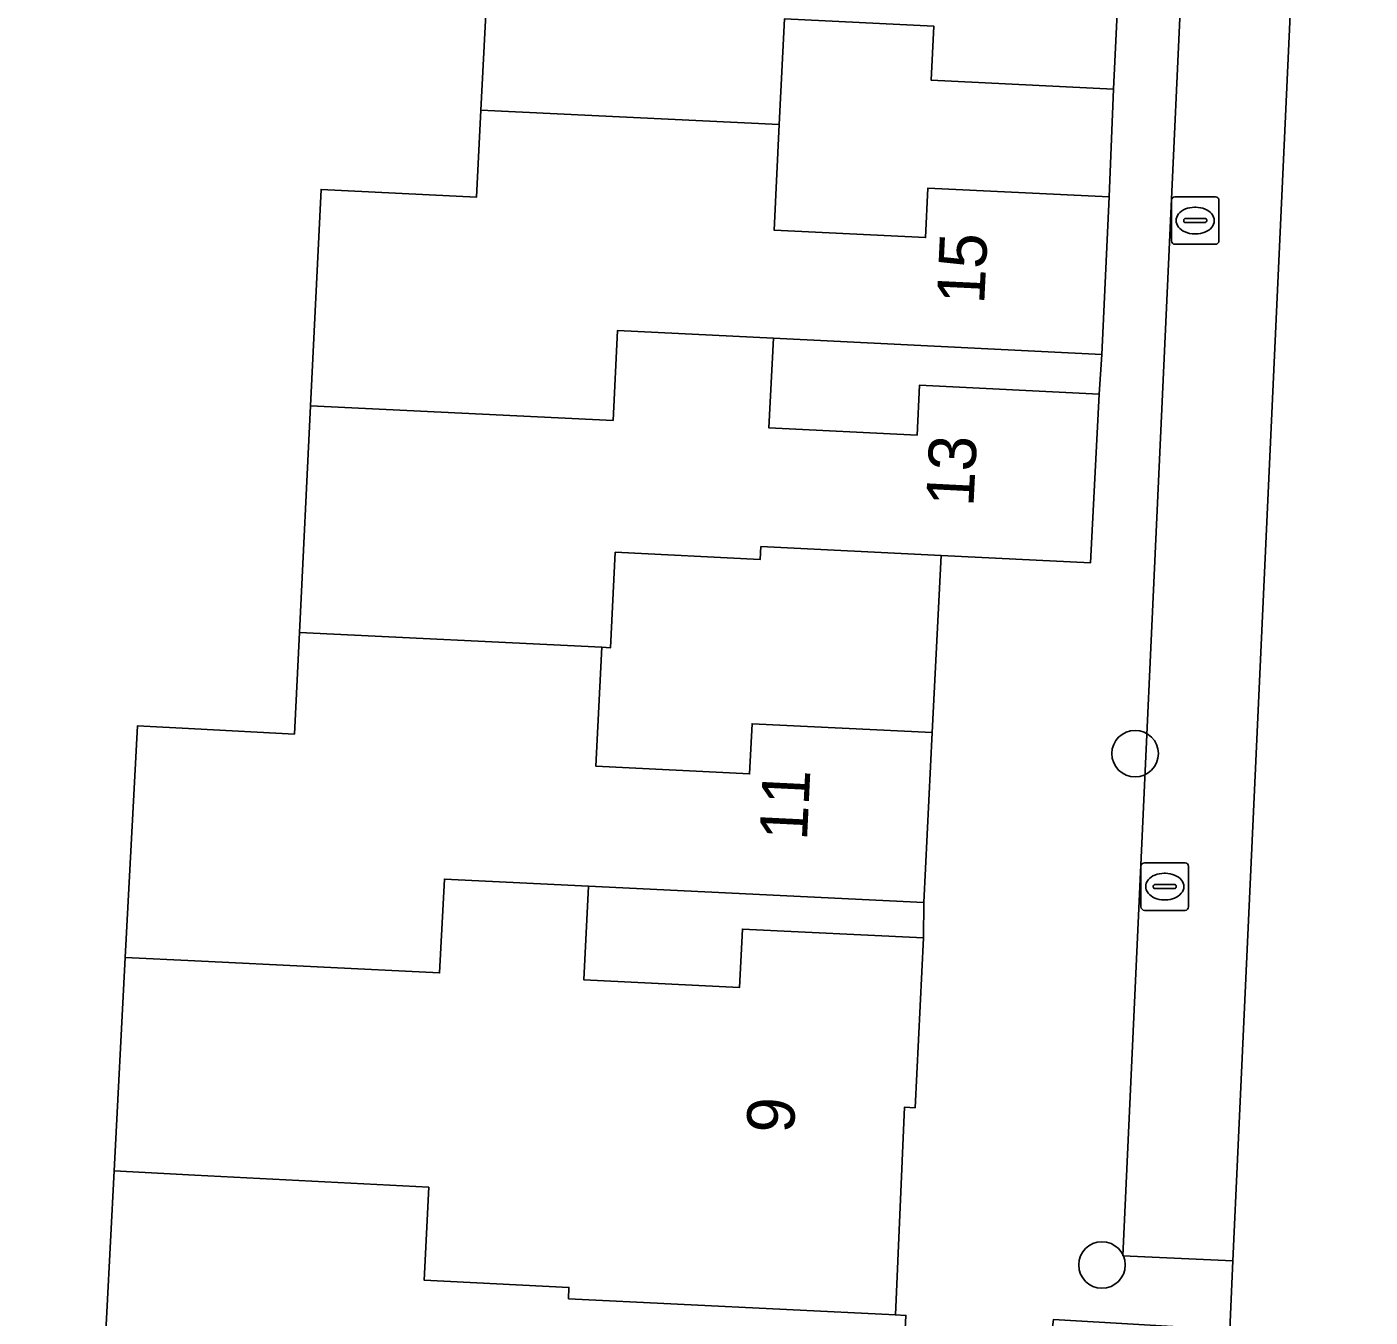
# Model space of a CAD drawing. Extents: x 162989 to 165008, y 383432 to 384338.
# Drawn here: x 164496.47 to 164524.72, y 383760.29 to 383787.44 of the extents above; entities that cross this region are included whole.
import ezdxf

# ---------------------------------------------------------------- set-up
doc = ezdxf.new("R2010")
doc.units = 0
for name, color, linetype in [('IMGEO_Boom', 7, 'Continuous'), ('IMGEO_Erf', 7, 'Continuous'), ('IMGEO_Kolk', 7, 'Continuous'), ('IMGEO_Pand', 7, 'Continuous'), ('IMGEO_Pand_nummerreeks', 7, 'Continuous'), ('IMGEO_Parkeervlak_open', 7, 'Continuous'), ('IMGEO_Rijbaan_lokaal_open', 7, 'Continuous'), ('IMGEO_Voetpad_open', 7, 'Continuous')]:
    doc.layers.add(name, color=color, linetype=linetype)

msp = doc.modelspace()

# ---------------------------------------------------------------- linework, layer by layer
at = {"layer": 'IMGEO_Boom'}
for centre in [(164519.776, 383772.147), (164519.079, 383761.387)]:
    msp.add_circle(centre, 0.489, dxfattribs=at)
at = {"layer": 'IMGEO_Erf'}
msp.add_lwpolyline([(164488.667, 383743.403), (164500, 383742.931), (164500.691, 383742.902), (164500.794, 383745.012), (164500, 383745.051), (164497.362, 383745.178), (164497.607, 383749.912), (164497.846, 383754.503), (164498.074, 383758.908), (164498.306, 383763.365), (164498.539, 383767.856), (164498.792, 383772.73), (164500, 383772.667), (164502.094, 383772.558), (164502.199, 383774.695), (164502.433, 383779.464), (164502.657, 383784.018), (164505.928, 383783.857), (164506.018, 383785.685), (164506.125, 383787.849)], dxfattribs=at)
for points in [[(164519.321, 383786.129), (164515.489, 383786.317), (164515.545, 383787.453), (164512.402, 383787.607), (164512.292, 383785.382), (164512.183, 383783.162), (164515.368, 383783.006), (164515.42, 383784.047), (164519.234, 383783.866)], [(164519.075, 383780.544), (164512.168, 383780.887), (164512.075, 383779.001), (164515.191, 383778.848), (164515.243, 383779.9), (164519.02, 383779.71)], [(164515.7, 383776.315), (164511.905, 383776.502), (164511.892, 383776.232), (164508.842, 383776.383), (164508.743, 383774.376), (164508.561, 383774.385), (164508.438, 383771.88), (164511.669, 383771.721), (164511.721, 383772.777), (164515.509, 383772.591)], [(164515.333, 383769.013), (164508.28, 383769.36), (164508.183, 383767.387), (164511.458, 383767.226), (164511.518, 383768.456), (164515.325, 383768.268)]]:
    msp.add_lwpolyline(points, close=True, dxfattribs=at)
at = {"layer": 'IMGEO_Kolk'}
for p, q in [((164520.539, 383782.938), (164520.539, 383783.79)), ((164520.614, 383783.864), (164521.466, 383783.864)), ((164521.54, 383783.79), (164521.54, 383782.938)), ((164521.027, 383783.644), (164521.052, 383783.644)), ((164520.798, 383783.358), (164520.798, 383783.37)), ((164521.236, 383783.321), (164520.838, 383783.321)), ((164520.841, 383783.407), (164521.239, 383783.407)), ((164521.282, 383783.37), (164521.282, 383783.358)), ((164521.05, 383783.084), (164521.025, 383783.084)), ((164521.466, 383782.864), (164520.614, 383782.864)), ((164519.899, 383768.923), (164519.899, 383769.775)), ((164519.974, 383769.849), (164520.826, 383769.849)), ((164520.387, 383769.629), (164520.412, 383769.629)), ((164520.9, 383769.775), (164520.9, 383768.923)), ((164520.158, 383769.343), (164520.158, 383769.355)), ((164520.201, 383769.392), (164520.599, 383769.392)), ((164520.642, 383769.355), (164520.642, 383769.343)), ((164520.596, 383769.306), (164520.198, 383769.306)), ((164520.41, 383769.069), (164520.385, 383769.069)), ((164520.826, 383768.849), (164519.974, 383768.849))]:
    msp.add_line(p, q, dxfattribs=at)
for points in [[(164520.539, 383782.938), (164520.539, 383783.79)], [(164520.614, 383783.864), (164521.466, 383783.864)], [(164521.54, 383783.79), (164521.54, 383782.938)], [(164521.466, 383782.864), (164520.614, 383782.864)], [(164519.899, 383768.923), (164519.899, 383769.775)], [(164519.974, 383769.849), (164520.826, 383769.849)], [(164520.9, 383769.775), (164520.9, 383768.923)], [(164520.826, 383768.849), (164519.974, 383768.849)]]:
    msp.add_lwpolyline(points, dxfattribs=at)
for centre, radius, start, end in [((164520.616, 383783.788), 0.0765, 91.552, 178.448), ((164520.616, 383783.788), 0.0765, 91.552, 178.448), ((164521.464, 383783.788), 0.0765, 1.552, 88.448), ((164521.464, 383783.788), 0.0765, 1.552, 88.448), ((164520.838, 383783.367), 0.0403, 85.8775, 175.7526), ((164520.835, 383783.357), 0.0366, 178.938, 274.7102), ((164521.239, 383783.364), 0.043, 264.8664, 352.4533), ((164521.243, 383783.369), 0.0386, 1.7309, 96.639), ((164520.616, 383782.94), 0.0765, 181.552, 268.448), ((164520.616, 383782.94), 0.0765, 181.552, 268.448), ((164521.464, 383782.94), 0.0765, 271.552, 358.448), ((164521.464, 383782.94), 0.0765, 271.552, 358.448), ((164519.976, 383769.773), 0.0765, 91.552, 178.448), ((164519.976, 383769.773), 0.0765, 91.552, 178.448), ((164520.824, 383769.773), 0.0765, 1.552, 88.448), ((164520.824, 383769.773), 0.0765, 1.552, 88.448), ((164520.198, 383769.352), 0.0403, 85.8775, 175.7526), ((164520.195, 383769.342), 0.0366, 178.938, 274.7102), ((164520.599, 383769.349), 0.043, 264.8664, 352.4533), ((164520.603, 383769.354), 0.0386, 1.7309, 96.639), ((164519.976, 383768.925), 0.0765, 181.552, 268.448), ((164519.976, 383768.925), 0.0765, 181.552, 268.448), ((164520.824, 383768.925), 0.0765, 271.552, 358.448), ((164520.824, 383768.925), 0.0765, 271.552, 358.448)]:
    msp.add_arc(centre, radius, start, end, dxfattribs=at)
for centre, major_axis, ratio, start_param, end_param in [((164521.026, 383783.364), (-0.387, 0.002), 0.722429, 4.712389, 7.853982), ((164521.051, 383783.364), (-0.39, 0.002), 0.717154, 1.570796, 4.712389), ((164520.386, 383769.349), (-0.387, 0.002), 0.722429, 4.712389, 7.853982), ((164520.411, 383769.349), (-0.39, 0.002), 0.717154, 1.570796, 4.712389)]:
    msp.add_ellipse(centre, major_axis=major_axis, ratio=ratio, start_param=start_param, end_param=end_param, dxfattribs=at)
at = {"layer": 'IMGEO_Pand'}
for points in [[(164512.292, 383785.382), (164512.402, 383787.607), (164515.545, 383787.453), (164515.489, 383786.317), (164519.321, 383786.129), (164519.5, 383789.774), (164512.584, 383790.115), (164509.34, 383790.275), (164509.448, 383792.475), (164503.082, 383792.789), (164502.847, 383788.01), (164506.125, 383787.849), (164506.018, 383785.685)], [(164512.292, 383785.382), (164506.018, 383785.685), (164505.928, 383783.857), (164502.657, 383784.018), (164502.433, 383779.464), (164508.796, 383779.158), (164508.888, 383781.047), (164512.168, 383780.887), (164519.075, 383780.544), (164519.234, 383783.866), (164515.42, 383784.047), (164515.368, 383783.006), (164512.183, 383783.162)], [(164508.561, 383774.385), (164508.743, 383774.376), (164508.842, 383776.383), (164511.892, 383776.232), (164511.905, 383776.502), (164515.7, 383776.315), (164518.838, 383776.16), (164519.02, 383779.71), (164515.243, 383779.9), (164515.191, 383778.848), (164512.075, 383779.001), (164512.168, 383780.887), (164508.888, 383781.047), (164508.796, 383779.158), (164502.433, 383779.464), (164502.199, 383774.695)], [(164498.539, 383767.856), (164500, 383767.785), (164505.147, 383767.533), (164505.25, 383769.508), (164508.28, 383769.36), (164515.333, 383769.013), (164515.509, 383772.591), (164511.721, 383772.777), (164511.669, 383771.721), (164508.438, 383771.88), (164508.561, 383774.385), (164502.199, 383774.695), (164502.094, 383772.558), (164500, 383772.667), (164498.792, 383772.73)], [(164498.539, 383767.856), (164498.306, 383763.365), (164500, 383763.277), (164504.92, 383763.022), (164504.825, 383761.065), (164507.87, 383760.915), (164507.86, 383760.675), (164514.735, 383760.336), (164514.929, 383764.708), (164515.149, 383764.697), (164515.325, 383768.268), (164511.518, 383768.456), (164511.458, 383767.226), (164508.183, 383767.387), (164508.28, 383769.36), (164505.25, 383769.508), (164505.147, 383767.533), (164500, 383767.785)], [(164498.306, 383763.365), (164498.074, 383758.908), (164500, 383758.815), (164504.683, 383758.588), (164504.577, 383756.55), (164507.633, 383756.401), (164507.733, 383758.44), (164511.034, 383758.278), (164510.981, 383757.195), (164514.791, 383757.007), (164514.955, 383760.325), (164514.735, 383760.336), (164507.86, 383760.675), (164507.87, 383760.915), (164504.825, 383761.065), (164504.92, 383763.022), (164500, 383763.277)]]:
    msp.add_lwpolyline(points, close=True, dxfattribs=at)
at = {"layer": 'IMGEO_Parkeervlak_open'}
msp.add_lwpolyline([(164521.833, 383761.475), (164523.488, 383797.453), (164521.17, 383797.53), (164519.516, 383761.582)], close=True, dxfattribs=at)
at = {"layer": 'IMGEO_Rijbaan_lokaal_open'}
msp.add_lwpolyline([(164521.833, 383761.475), (164521.766, 383760.026), (164522.464, 383759.985), (164522.354, 383757.887), (164528.676, 383757.569), (164528.763, 383759.303), (164528.461, 383759.329), (164528.477, 383759.579), (164527.1, 383759.667), (164526.201, 383762.355), (164526.304, 383763.911), (164526.422, 383766.96), (164525.426, 383767.006), (164525.507, 383768.614), (164526.614, 383790.573), (164526.679, 383791.871), (164527.678, 383791.821), (164527.684, 383792.216), (164527.679, 383793.448), (164529.035, 383797.197), (164523.488, 383797.453)], close=True, dxfattribs=at)
at = {"layer": 'IMGEO_Voetpad_open'}
for points in [[(164518.951, 383739.242), (164518.975, 383739.861), (164519.168, 383744.891), (164517.08, 383744.878), (164517.259, 383749.883), (164517.311, 383751.309), (164517.737, 383751.297), (164517.781, 383754.74), (164518.011, 383759.871), (164518.062, 383760.243), (164521.766, 383760.026), (164521.833, 383761.475), (164519.516, 383761.582), (164521.17, 383797.53)], [(164519.5, 383789.774), (164519.321, 383786.129), (164519.234, 383783.866), (164519.075, 383780.544), (164519.02, 383779.71), (164518.838, 383776.16), (164515.7, 383776.315), (164515.509, 383772.591), (164515.333, 383769.013), (164515.325, 383768.268), (164515.149, 383764.697), (164514.929, 383764.708), (164514.735, 383760.336), (164514.955, 383760.325), (164514.791, 383757.007)]]:
    msp.add_lwpolyline(points, dxfattribs=at)

# ---------------------------------------------------------------- texts
at = {"layer": 'IMGEO_Pand_nummerreeks'}
for s, rotation, p in [('15', 87.2598, (164516.602, 383781.591)), ('13', 87.0652, (164516.375, 383777.329)), ('11', 87.1839, (164512.874, 383770.305)), ('9', 87.1784, (164512.599, 383764.147))]:
    msp.add_text(s, height=1, rotation=rotation, dxfattribs=at).set_placement(p)

doc.saveas('drawing.dxf')
